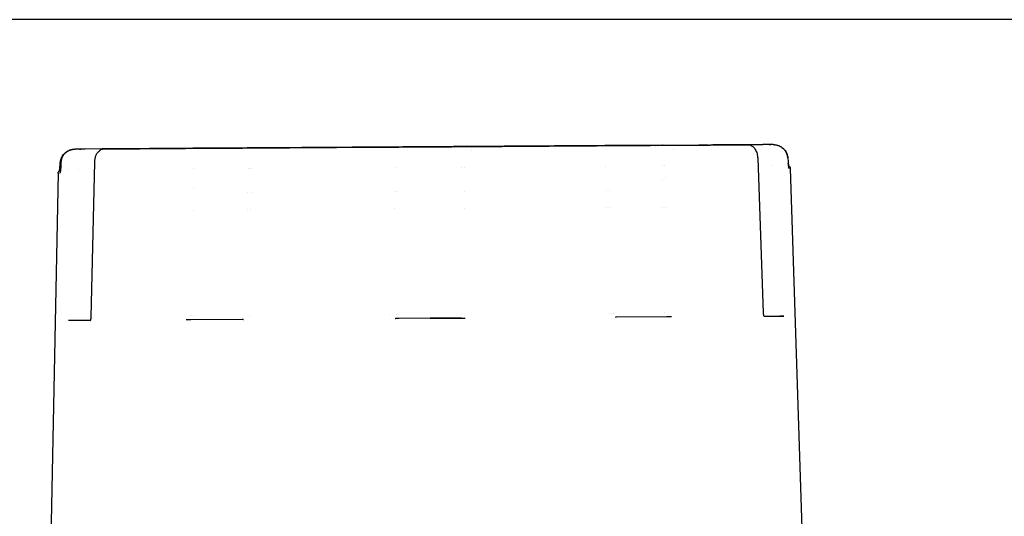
# Model space of a CAD drawing. Extents: x -89225 to 110569, y 13360 to 87647.
# Tile 311 of 478: x 37024 to 37167, y 84655 to 84727. Entities that reach past the tile are written whole.
import ezdxf

# ---------------------------------------------------------------- set-up
doc = ezdxf.new("R2010")
doc.units = 0
doc.layers.add('Iv-Lines 035', color=4, linetype='Continuous')

# ---------------------------------------------------------------- blocks, each defined once
blk = doc.blocks.new('Leidingwerk beluchtingsinstallatie')
for p, q in [((1288080.8, -919506.43), (1283586.48, -919506.43)), ((1284370.69, -919525.19), (1284430.73, -919524.8)), ((1284430.73, -919524.8), (1284379.2, -919525.14)), ((1284408.87, -919524.95), (1284429.5, -919524.81)), ((1284439.07, -919524.75), (1284410.28, -919524.94)), ((1284410.28, -919524.94), (1284430.72, -919524.8)), ((1284410.28, -919524.94), (1284428.39, -919524.82)), ((1284430.72, -919524.8), (1284428.39, -919524.82)), ((1284429.62, -919524.81), (1284437.35, -919524.76)), ((1284439.08, -919524.75), (1284430.73, -919524.8)), ((1284430.74, -919524.8), (1284439.08, -919524.75)), ((1284430.74, -919524.8), (1284430.82, -919524.8)), ((1284430.83, -919524.8), (1284439.07, -919524.75)), ((1284438.02, -919524.76), (1284437.35, -919524.76)), ((1284438.02, -919524.76), (1284439.07, -919524.75)), ((1284439.08, -919524.75), (1284451.2, -919524.67)), ((1284439.08, -919524.75), (1284445.76, -919524.71)), ((1284439.08, -919524.75), (1284445.76, -919524.71)), ((1284439.08, -919524.75), (1284445.76, -919524.71)), ((1284439.09, -919524.75), (1284446.42, -919524.7)), ((1284445.73, -919524.71), (1284445.79, -919524.71)), ((1284451.2, -919524.67), (1284446.42, -919524.7)), ((1284446.79, -919524.7), (1284450.8, -919524.67)), ((1284446.79, -919524.7), (1284450.66, -919524.67)), ((1284450.66, -919524.67), (1284451.53, -919524.67)), ((1284450.66, -919524.67), (1284450.96, -919524.67)), ((1284451.2, -919524.67), (1284451.21, -919524.67)), ((1284451.53, -919524.67), (1284451.21, -919524.67)), ((1284451.53, -919524.67), (1284451.31, -919524.67)), ((1284454.03, -919524.65), (1284451.55, -919524.67)), ((1284451.55, -919524.67), (1284453.71, -919524.65)), ((1284454.32, -919524.65), (1284453.71, -919524.65)), ((1284454.62, -919524.65), (1284454.03, -919524.65)), ((1284455.2, -919524.65), (1284454.63, -919524.65)), ((1284354.09, -919525.3), (1284353.51, -919525.31)), ((1284354.37, -919525.3), (1284353.55, -919525.31)), ((1284354.37, -919525.3), (1284354.09, -919525.3)), ((1284354.69, -919525.3), (1284354.39, -919525.3)), ((1284354.99, -919525.3), (1284354.39, -919525.3)), ((1284357.5, -919525.28), (1284354.69, -919525.3)), ((1284357.73, -919525.28), (1284354.99, -919525.3)), ((1284357.18, -919525.28), (1284357.48, -919525.28)), ((1284357.48, -919525.28), (1284357.49, -919525.28)), ((1284357.49, -919525.28), (1284357.73, -919525.28)), ((1284357.73, -919525.28), (1284357.5, -919525.28)), ((1284361.92, -919525.25), (1284357.75, -919525.28)), ((1284357.75, -919525.28), (1284361.92, -919525.25)), ((1284358.05, -919525.28), (1284357.75, -919525.28)), ((1284357.78, -919525.28), (1284357.75, -919525.28)), ((1284358.05, -919525.28), (1284358.04, -919525.28)), ((1284370.67, -919525.19), (1284358.05, -919525.28)), ((1284370.67, -919525.19), (1284362.66, -919525.25)), ((1284362.98, -919525.24), (1284362.93, -919525.24)), ((1284362.94, -919525.24), (1284369.63, -919525.2)), ((1284362.95, -919525.24), (1284370.68, -919525.19)), ((1284370.68, -919525.19), (1284362.95, -919525.24)), ((1284370.3, -919525.2), (1284369.63, -919525.2)), ((1284370.3, -919525.2), (1284370.68, -919525.19)), ((1284379.2, -919525.14), (1284370.69, -919525.19)), ((1284379.19, -919525.14), (1284370.69, -919525.19)), ((1284370.69, -919525.19), (1284379.19, -919525.14)), ((1284370.69, -919525.19), (1284377.89, -919525.15)), ((1284377.99, -919525.15), (1284377.89, -919525.15)), ((1284377.99, -919525.15), (1284398.43, -919525.01)), ((1284399.84, -919525), (1284379.21, -919525.14)), ((1284379.21, -919525.14), (1284399.84, -919525)), ((1284382.74, -919525.12), (1284379.21, -919525.14)), ((1284382.74, -919525.12), (1284399.84, -919525)), ((1284398.92, -919525.01), (1284408.39, -919524.95)), ((1284400.32, -919525), (1284399.85, -919525)), ((1284399.85, -919525), (1284400.32, -919525)), ((1284399.85, -919525), (1284400.32, -919525)), ((1284409.79, -919524.94), (1284400.32, -919525)), ((1284400.32, -919525), (1284410.26, -919524.94)), ((1284400.32, -919525), (1284400.7, -919525)), ((1284408.87, -919524.95), (1284408.39, -919524.95)), ((1284410.26, -919524.94), (1284409.79, -919524.94)), ((1284410.23, -919524.94), (1284410.26, -919524.94)), ((1284411.29, -919525.53), (1284411.29, -919525.53)), ((1284440.67, -919525.34), (1284440.67, -919525.34)), ((1284351.39, -919527.21), (1284351.39, -919527.21)), ((1284351.48, -919527.26), (1284351.47, -919527.43)), ((1284355.88, -919549.8), (1284356.39, -919527.23)), ((1284452.96, -919526.61), (1284453.76, -919549.17)), ((1284455.05, -919527.65), (1284455.05, -919527.65)), ((1284351.07, -919528.81), (1284349.79, -919593.83)), ((1284352.45, -919528.31), (1284352.45, -919528.31)), ((1284354.02, -919528.3), (1284354.02, -919528.3)), ((1284370.76, -919528.19), (1284370.76, -919528.19)), ((1284378.75, -919528.14), (1284378.75, -919528.14)), ((1284378.99, -919528.14), (1284378.99, -919528.14)), ((1284379.25, -919528.14), (1284379.25, -919528.14)), ((1284400.35, -919528), (1284400.35, -919528)), ((1284409.82, -919527.94), (1284409.82, -919527.94)), ((1284410.22, -919527.94), (1284410.22, -919527.94)), ((1284430.78, -919527.8), (1284430.78, -919527.8)), ((1284439.06, -919527.75), (1284439.06, -919527.75)), ((1284439.46, -919527.75), (1284439.46, -919527.75)), ((1284457.69, -919528.12), (1284459.81, -919593.12)), ((1284439.09, -919529.75), (1284439.09, -919529.75)), ((1284439.49, -919529.47), (1284439.49, -919529.47)), ((1284370.76, -919530.95), (1284370.76, -919530.95)), ((1284378.69, -919531.64), (1284378.69, -919531.64)), ((1284379.19, -919531.64), (1284379.19, -919531.64)), ((1284400.01, -919531.5), (1284400.01, -919531.5)), ((1284400.41, -919531.5), (1284400.41, -919531.5)), ((1284410.21, -919531.44), (1284410.21, -919531.44)), ((1284430.89, -919531.3), (1284430.89, -919531.3)), ((1284431.34, -919531.3), (1284431.34, -919531.3)), ((1284370.76, -919534.19), (1284370.76, -919534.19)), ((1284370.76, -919534.19), (1284370.76, -919534.19)), ((1284378.64, -919534.14), (1284378.64, -919534.14)), ((1284378.64, -919534.14), (1284378.64, -919534.14)), ((1284379.15, -919534.14), (1284379.15, -919534.14)), ((1284379.15, -919534.14), (1284379.15, -919534.14)), ((1284400.05, -919534), (1284400.05, -919534)), ((1284400.05, -919534), (1284400.05, -919534)), ((1284410.21, -919533.94), (1284410.21, -919533.94)), ((1284410.21, -919533.94), (1284410.21, -919533.94)), ((1284430.97, -919533.8), (1284430.97, -919533.8)), ((1284430.97, -919533.8), (1284430.97, -919533.8)), ((1284431.42, -919533.8), (1284431.42, -919533.8)), ((1284431.42, -919533.8), (1284431.42, -919533.8)), ((1284439.15, -919533.75), (1284439.15, -919533.75)), ((1284439.15, -919533.75), (1284439.15, -919533.75)), ((1284439.55, -919533.75), (1284439.55, -919533.75)), ((1284439.55, -919533.75), (1284439.55, -919533.75)), ((1284431.44, -919549.2), (1284431.44, -919549.2)), ((1284431.68, -919549.2), (1284431.68, -919549.2)), ((1284431.89, -919549.2), (1284431.89, -919549.2)), ((1284439.38, -919549.15), (1284439.38, -919549.15)), ((1284352.56, -919550.31), (1284352.57, -919550.31)), ((1284355.76, -919550.29), (1284352.57, -919550.31)), ((1284353.19, -919550.31), (1284352.57, -919550.31)), ((1284352.86, -919550.31), (1284352.86, -919550.31)), ((1284353.19, -919550.31), (1284352.86, -919550.31)), ((1284355.76, -919550.29), (1284353.19, -919550.31)), ((1284355.85, -919550.29), (1284355.85, -919550.29)), ((1284378, -919550.15), (1284369.74, -919550.2)), ((1284370.42, -919550.2), (1284369.74, -919550.2)), ((1284370.33, -919549.6), (1284370.33, -919549.6)), ((1284370.33, -919549.6), (1284370.33, -919549.6)), ((1284370.33, -919549.6), (1284370.33, -919549.6)), ((1284377.89, -919550.15), (1284370.42, -919550.2)), ((1284370.74, -919549.59), (1284370.74, -919549.59)), ((1284370.74, -919549.59), (1284370.74, -919549.59)), ((1284370.74, -919549.59), (1284370.74, -919549.59)), ((1284378, -919550.15), (1284377.89, -919550.15)), ((1284378.88, -919549.54), (1284378.88, -919549.54)), ((1284378.88, -919549.54), (1284378.88, -919549.54)), ((1284378.88, -919549.54), (1284378.88, -919549.54)), ((1284399.29, -919549.41), (1284399.29, -919549.41)), ((1284399.29, -919549.41), (1284399.29, -919549.41)), ((1284399.29, -919549.41), (1284399.29, -919549.41)), ((1284405.25, -919549.97), (1284400.19, -919550)), ((1284400.67, -919550), (1284400.19, -919550)), ((1284400.31, -919549.4), (1284400.31, -919549.4)), ((1284400.31, -919549.4), (1284400.31, -919549.4)), ((1284400.31, -919549.4), (1284400.31, -919549.4)), ((1284405.25, -919549.97), (1284400.67, -919550)), ((1284400.7, -919549.4), (1284400.7, -919549.4)), ((1284400.7, -919549.4), (1284400.7, -919549.4)), ((1284400.7, -919549.4), (1284400.7, -919549.4)), ((1284409.81, -919549.94), (1284405.25, -919549.97)), ((1284405.25, -919549.97), (1284410.3, -919549.94)), ((1284409.76, -919549.34), (1284409.76, -919549.34)), ((1284409.76, -919549.34), (1284409.76, -919549.34)), ((1284440.39, -919549.74), (1284432.31, -919549.79)), ((1284432.39, -919549.79), (1284432.31, -919549.79)), ((1284439.72, -919549.75), (1284432.39, -919549.79)), ((1284440.39, -919549.74), (1284439.72, -919549.75)), ((1284453.88, -919549.65), (1284456.17, -919549.64)), ((1284453.88, -919549.65), (1284456.78, -919549.64)), ((1284456.78, -919549.64), (1284456.17, -919549.64))]:
    blk.add_line(p, q)
for centre, major_axis, ratio, start_param, end_param in [((1284446.8, -919525.7), (-0.006, 1), 0.013791, 6.277401, 6.283184), ((1284456.92, -919527.38), (0.498, 0.044), 0.499529, 6.281973, 6.283186), ((1284351.82, -919528.07), (-0.499, 0.037), 0.499527, 6.283185, 6.284398), ((1284369.75, -919550.7), (-0.003, 0.5), 0.651348, 0.000002, 0.021848), ((1284400.2, -919550.5), (-0.003, 0.5), 0.080952, 0.000001, 0.018936), ((1284410.31, -919550.44), (-0.003, 0.5), 0.108413, 6.26422, 6.283184), ((1284440.4, -919550.24), (-0.003, 0.5), 0.672029, 6.261793, 6.283184), ((1284456.78, -919550.14), (-0.003, 0.5), 0.978952, 6.252596, 6.283179)]:
    blk.add_ellipse(centre, major_axis=major_axis, ratio=ratio, start_param=start_param, end_param=end_param)
for points, knots in [([(1284435.95, -919524.77), (1284435.83, -919524.77), (1284435.72, -919524.77), (1284435.22, -919524.78), (1284434.83, -919524.78), (1284434.04, -919524.78), (1284433.63, -919524.79), (1284432.81, -919524.79), (1284432.39, -919524.79), (1284431.76, -919524.8), (1284431.55, -919524.8), (1284431.14, -919524.8), (1284430.94, -919524.8), (1284430.74, -919524.8)], [0.19699719, 0.19699719, 0.19699719, 0.19699719, 0.20139901, 0.20139901, 0.21534422, 0.21534422, 0.22928886, 0.22928886, 0.24319861, 0.24319861, 0.25, 0.25, 0.25631834, 0.25631834, 0.25631834, 0.25631834]), ([(1284445.73, -919524.71), (1284445.64, -919524.71), (1284445.55, -919524.71), (1284445.32, -919524.71), (1284445.19, -919524.71), (1284444.9, -919524.71), (1284444.74, -919524.71), (1284444.52, -919524.71), (1284444.46, -919524.71), (1284444.41, -919524.72)], [0.00268009, 0.00268009, 0.00268009, 0.00268009, 0.01538086, 0.01538086, 0.03043584, 0.03043584, 0.04597964, 0.04597964, 0.0508122, 0.0508122, 0.0508122, 0.0508122]), ([(1284445.77, -919524.71), (1284445.79, -919524.71), (1284445.82, -919524.71), (1284445.91, -919524.71), (1284445.97, -919524.71), (1284446.12, -919524.7), (1284446.21, -919524.7), (1284446.4, -919524.7), (1284446.51, -919524.7), (1284446.68, -919524.7), (1284446.73, -919524.7), (1284446.79, -919524.7)], [0, 0, 0, 0, 0.0286008, 0.0286008, 0.0589705, 0.0589705, 0.0917237, 0.0917237, 0.1246575, 0.1246575, 0.1419144, 0.1419144, 0.1419144, 0.1419144]), ([(1284445.78, -919524.71), (1284445.79, -919524.71), (1284445.79, -919524.71), (1284445.8, -919524.71), (1284445.8, -919524.71), (1284445.81, -919524.71), (1284445.81, -919524.71), (1284445.81, -919524.71), (1284445.82, -919524.71), (1284445.82, -919524.71), (1284445.82, -919524.71), (1284445.82, -919524.71), (1284445.83, -919524.71), (1284445.84, -919524.71), (1284445.85, -919524.71), (1284445.86, -919524.71), (1284445.87, -919524.71), (1284445.87, -919524.71), (1284445.88, -919524.71), (1284445.88, -919524.71), (1284445.88, -919524.71), (1284445.88, -919524.71), (1284445.89, -919524.71), (1284445.89, -919524.71), (1284445.89, -919524.71), (1284445.9, -919524.71), (1284445.91, -919524.71), (1284445.93, -919524.71), (1284445.94, -919524.71), (1284445.96, -919524.71), (1284445.97, -919524.71), (1284445.99, -919524.71), (1284446, -919524.7), (1284446.02, -919524.7), (1284446.03, -919524.7), (1284446.04, -919524.7), (1284446.05, -919524.7), (1284446.06, -919524.7), (1284446.06, -919524.7), (1284446.07, -919524.7), (1284446.07, -919524.7), (1284446.07, -919524.7), (1284446.07, -919524.7), (1284446.08, -919524.7), (1284446.08, -919524.7), (1284446.08, -919524.7), (1284446.19, -919524.7), (1284446.31, -919524.7), (1284446.42, -919524.7)], [0, 0, 0, 0, 0.0625, 0.0625, 0.0625, 0.09375, 0.09375, 0.09375, 0.109375, 0.109375, 0.109375, 0.125, 0.125, 0.125, 0.1875, 0.1875, 0.1875, 0.21875, 0.21875, 0.21875, 0.234375, 0.234375, 0.234375, 0.25, 0.25, 0.25, 0.3125, 0.3125, 0.3125, 0.375, 0.375, 0.375, 0.4375, 0.4375, 0.4375, 0.46875, 0.46875, 0.46875, 0.484375, 0.484375, 0.484375, 0.4921875, 0.4921875, 0.4921875, 0.5, 0.5, 0.5, 0.7409073, 0.7409073, 0.7409073, 0.7409073]), ([(1284451.54, -919524.67), (1284451.7, -919524.67), (1284451.87, -919524.71), (1284452.18, -919524.87), (1284452.32, -919524.98), (1284452.56, -919525.26), (1284452.67, -919525.44), (1284452.84, -919525.85), (1284452.9, -919526.08), (1284452.95, -919526.41), (1284452.95, -919526.51), (1284452.96, -919526.61)], [0, 0, 0, 0, 0.0721728, 0.0721728, 0.1415364, 0.1415364, 0.2168902, 0.2168902, 0.2897453, 0.2897453, 0.3190005, 0.3190005, 0.3190005, 0.3190005]), ([(1284455.2, -919524.65), (1284455.21, -919524.65), (1284455.23, -919524.65), (1284455.27, -919524.65), (1284455.31, -919524.65), (1284455.39, -919524.65), (1284455.43, -919524.66), (1284455.52, -919524.67), (1284455.55, -919524.67), (1284455.59, -919524.68), (1284455.6, -919524.68), (1284455.61, -919524.68), (1284455.62, -919524.68), (1284455.64, -919524.69), (1284455.65, -919524.69), (1284455.71, -919524.7), (1284455.76, -919524.71), (1284455.83, -919524.73), (1284455.87, -919524.74), (1284455.91, -919524.76), (1284455.91, -919524.76), (1284455.92, -919524.76), (1284455.93, -919524.76), (1284455.95, -919524.77), (1284455.96, -919524.77), (1284456.01, -919524.79), (1284456.06, -919524.81), (1284456.14, -919524.85), (1284456.18, -919524.87), (1284456.24, -919524.9), (1284456.25, -919524.9), (1284456.26, -919524.91), (1284456.27, -919524.91), (1284456.28, -919524.92), (1284456.3, -919524.93), (1284456.32, -919524.94), (1284456.34, -919524.95), (1284456.36, -919524.96)], [0, 0, 0, 0, 0.0047356, 0.0047356, 0.0150859, 0.0150859, 0.0306152, 0.0306152, 0.04226, 0.04226, 0.0444428, 0.0444428, 0.0460799, 0.0460799, 0.0509915, 0.0509915, 0.0657316, 0.0657316, 0.0767851, 0.0767851, 0.0788571, 0.0788571, 0.0804111, 0.0804111, 0.0850733, 0.0850733, 0.0990671, 0.0990671, 0.1142962, 0.1142962, 0.1181219, 0.1181219, 0.1195574, 0.1195574, 0.1238642, 0.1238642, 0.1296115, 0.1296115, 0.1296115, 0.1296115]), ([(1284351.38, -919527.24), (1284351.38, -919527.21), (1284351.39, -919527.18), (1284351.39, -919527.12), (1284351.4, -919527.1), (1284351.41, -919527.01), (1284351.43, -919526.95), (1284351.47, -919526.78), (1284351.5, -919526.68), (1284351.56, -919526.56), (1284351.57, -919526.53), (1284351.62, -919526.43), (1284351.66, -919526.35), (1284351.85, -919526.07), (1284352.02, -919525.89), (1284352.26, -919525.7), (1284352.31, -919525.67), (1284352.36, -919525.64)], [0, 0, 0, 0, 0.0099156, 0.0099156, 0.0173516, 0.0173516, 0.0396809, 0.0396809, 0.073222, 0.073222, 0.082736, 0.082736, 0.1113243, 0.1113243, 0.1883048, 0.1883048, 0.206367, 0.206367, 0.206367, 0.206367]), ([(1284352.05, -919525.92), (1284352, -919525.97), (1284351.96, -919526.02), (1284351.88, -919526.12), (1284351.84, -919526.17), (1284351.78, -919526.27), (1284351.75, -919526.32), (1284351.7, -919526.41), (1284351.68, -919526.45), (1284351.65, -919526.51), (1284351.64, -919526.53), (1284351.63, -919526.57), (1284351.61, -919526.6), (1284351.59, -919526.68), (1284351.57, -919526.72), (1284351.54, -919526.81), (1284351.53, -919526.86), (1284351.51, -919526.95), (1284351.51, -919527), (1284351.49, -919527.09), (1284351.49, -919527.14), (1284351.48, -919527.21), (1284351.48, -919527.24), (1284351.48, -919527.27)], [0, 0, 0, 0, 0.109732, 0.109732, 0.218664, 0.218664, 0.314351, 0.314351, 0.408871, 0.408871, 0.438929, 0.438929, 0.5, 0.5, 0.599597, 0.599597, 0.704499, 0.704499, 0.812675, 0.812675, 0.926395, 0.926395, 1, 1, 1, 1]), ([(1284351.48, -919527.26), (1284351.48, -919527.21), (1284351.48, -919527.16), (1284351.5, -919526.96), (1284351.54, -919526.8), (1284351.66, -919526.46), (1284351.76, -919526.26), (1284351.94, -919526.03), (1284351.99, -919525.97), (1284352.05, -919525.92)], [0, 0, 0, 0, 0.0152898, 0.0152898, 0.0614307, 0.0614307, 0.126132, 0.126132, 0.1489345, 0.1489345, 0.1489345, 0.1489345]), ([(1284352.05, -919525.92), (1284352.08, -919525.88), (1284352.12, -919525.85), (1284352.17, -919525.8), (1284352.18, -919525.79), (1284352.2, -919525.78), (1284352.21, -919525.77), (1284352.23, -919525.75), (1284352.25, -919525.74), (1284352.32, -919525.69), (1284352.37, -919525.65), (1284352.46, -919525.6), (1284352.5, -919525.57), (1284352.56, -919525.55), (1284352.57, -919525.54), (1284352.59, -919525.53), (1284352.6, -919525.52), (1284352.61, -919525.52), (1284352.61, -919525.52), (1284352.63, -919525.51), (1284352.64, -919525.5), (1284352.69, -919525.48), (1284352.73, -919525.46), (1284352.8, -919525.44), (1284352.83, -919525.43), (1284352.88, -919525.41), (1284352.91, -919525.4), (1284352.94, -919525.39), (1284352.95, -919525.39), (1284352.98, -919525.38), (1284353.01, -919525.37), (1284353.11, -919525.35), (1284353.19, -919525.34), (1284353.36, -919525.31), (1284353.45, -919525.31), (1284353.55, -919525.31)], [0, 0, 0, 0, 0.015163, 0.015163, 0.0208452, 0.0208452, 0.0229758, 0.0229758, 0.0293686, 0.0293686, 0.0485722, 0.0485722, 0.0626853, 0.0626853, 0.0679741, 0.0679741, 0.0699573, 0.0699573, 0.0714446, 0.0714446, 0.0759069, 0.0759069, 0.0892995, 0.0892995, 0.0993411, 0.0993411, 0.1068716, 0.1068716, 0.1096953, 0.1096953, 0.1181673, 0.1181673, 0.1436123, 0.1436123, 0.1741079, 0.1741079, 0.1741079, 0.1741079]), ([(1284352.36, -919525.64), (1284352.38, -919525.62), (1284352.4, -919525.61), (1284352.43, -919525.59), (1284352.44, -919525.59), (1284352.45, -919525.58), (1284352.45, -919525.58), (1284352.48, -919525.57), (1284352.5, -919525.56), (1284352.58, -919525.51), (1284352.65, -919525.48), (1284352.73, -919525.45), (1284352.76, -919525.44), (1284352.79, -919525.43), (1284352.79, -919525.43), (1284352.81, -919525.42), (1284352.82, -919525.42), (1284352.88, -919525.4), (1284352.92, -919525.39), (1284352.99, -919525.37), (1284353.02, -919525.36), (1284353.06, -919525.35), (1284353.07, -919525.35), (1284353.09, -919525.35), (1284353.1, -919525.35), (1284353.14, -919525.34), (1284353.16, -919525.33), (1284353.27, -919525.32), (1284353.35, -919525.31), (1284353.46, -919525.31), (1284353.48, -919525.31), (1284353.51, -919525.31)], [0.0000058, 0.0000058, 0.0000058, 0.0000058, 0.0085485, 0.0085485, 0.0101511, 0.0101511, 0.0125549, 0.0125549, 0.0197673, 0.0197673, 0.0414315, 0.0414315, 0.0495458, 0.0495458, 0.0510669, 0.0510669, 0.0556306, 0.0556306, 0.0693266, 0.0693266, 0.0795963, 0.0795963, 0.0834468, 0.0834468, 0.0863347, 0.0863347, 0.0949993, 0.0949993, 0.1210227, 0.1210227, 0.1295996, 0.1295996, 0.1295996, 0.1295996]), ([(1284356.39, -919527.23), (1284356.4, -919527.07), (1284356.41, -919526.9), (1284356.47, -919526.58), (1284356.52, -919526.43), (1284356.63, -919526.13), (1284356.7, -919525.98), (1284356.9, -919525.69), (1284357.03, -919525.55), (1284357.34, -919525.35), (1284357.51, -919525.29), (1284357.7, -919525.28), (1284357.72, -919525.28), (1284357.73, -919525.28)], [0, 0, 0, 0, 0.0495898, 0.0495898, 0.1001398, 0.1001398, 0.1591346, 0.1591346, 0.2333671, 0.2333671, 0.3098686, 0.3098686, 0.3180241, 0.3180241, 0.3180241, 0.3180241]), ([(1284361.92, -919525.25), (1284362.03, -919525.25), (1284362.14, -919525.25), (1284362.35, -919525.25), (1284362.45, -919525.25), (1284362.64, -919525.25), (1284362.72, -919525.25), (1284362.85, -919525.24), (1284362.89, -919525.24), (1284362.93, -919525.24), (1284362.93, -919525.24), (1284362.94, -919525.24)], [0, 0, 0, 0, 0.0329142, 0.0329142, 0.0670863, 0.0670863, 0.1011401, 0.1011401, 0.133768, 0.133768, 0.1418273, 0.1418273, 0.1418273, 0.1418273]), ([(1284364.34, -919525.24), (1284364.28, -919525.24), (1284364.23, -919525.24), (1284364.01, -919525.24), (1284363.85, -919525.24), (1284363.56, -919525.24), (1284363.43, -919525.24), (1284363.19, -919525.24), (1284363.08, -919525.24), (1284362.98, -919525.24)], [0.94834497, 0.94834497, 0.94834497, 0.94834497, 0.953125, 0.953125, 0.96817912, 0.96817912, 0.98322814, 0.98322814, 0.99743873, 0.99743873, 0.99743873, 0.99743873]), ([(1284379.19, -919525.14), (1284378.8, -919525.14), (1284378.41, -919525.14), (1284377.82, -919525.15), (1284377.6, -919525.15), (1284376.96, -919525.15), (1284376.54, -919525.16), (1284375.72, -919525.16), (1284375.31, -919525.16), (1284374.85, -919525.17), (1284374.78, -919525.17), (1284374.7, -919525.17)], [0.73116142, 0.73116142, 0.73116142, 0.73116142, 0.74319861, 0.74319861, 0.75, 0.75, 0.76366228, 0.76366228, 0.77736839, 0.77736839, 0.77982098, 0.77982098, 0.77982098, 0.77982098]), ([(1284410.23, -919524.94), (1284410, -919524.94), (1284409.77, -919524.94), (1284408.98, -919524.95), (1284408.42, -919524.95), (1284407.27, -919524.96), (1284406.69, -919524.96), (1284405.53, -919524.97), (1284404.95, -919524.97), (1284403.8, -919524.98), (1284403.23, -919524.98), (1284402.1, -919524.99), (1284401.55, -919524.99), (1284400.9, -919525), (1284400.8, -919525), (1284400.7, -919525)], [0.44694497, 0.44694497, 0.44694497, 0.44694497, 0.453125, 0.453125, 0.46853865, 0.46853865, 0.48426932, 0.48426932, 0.5, 0.5, 0.51538086, 0.51538086, 0.53043423, 0.53043423, 0.533064, 0.533064, 0.533064, 0.533064]), ([(1284456.36, -919524.96), (1284456.54, -919525.08), (1284456.71, -919525.23), (1284456.93, -919525.47), (1284456.99, -919525.56), (1284457.08, -919525.71), (1284457.11, -919525.76), (1284457.15, -919525.83), (1284457.16, -919525.85), (1284457.19, -919525.93), (1284457.22, -919525.99), (1284457.27, -919526.13), (1284457.29, -919526.21), (1284457.33, -919526.38), (1284457.34, -919526.46), (1284457.35, -919526.55)], [0.0000058, 0.0000058, 0.0000058, 0.0000058, 0.0684543, 0.0684543, 0.1035466, 0.1035466, 0.1223979, 0.1223979, 0.1294624, 0.1294624, 0.1506745, 0.1506745, 0.1783726, 0.1783726, 0.2064443, 0.2064443, 0.2064443, 0.2064443]), ([(1284457.35, -919526.58), (1284457.35, -919526.54), (1284457.34, -919526.51), (1284457.33, -919526.43), (1284457.33, -919526.4), (1284457.31, -919526.32), (1284457.31, -919526.28), (1284457.29, -919526.21), (1284457.28, -919526.18), (1284457.27, -919526.14), (1284457.26, -919526.13), (1284457.26, -919526.12), (1284457.26, -919526.12), (1284457.24, -919526.06), (1284457.22, -919526.01), (1284457.19, -919525.93), (1284457.18, -919525.91), (1284457.16, -919525.87), (1284457.16, -919525.86), (1284457.14, -919525.82), (1284457.13, -919525.8), (1284457.11, -919525.77), (1284457.1, -919525.75), (1284457.08, -919525.72), (1284457.07, -919525.7), (1284457.06, -919525.68), (1284457.06, -919525.68), (1284457.04, -919525.64), (1284457.01, -919525.6), (1284456.96, -919525.53), (1284456.94, -919525.5), (1284456.88, -919525.43), (1284456.85, -919525.39), (1284456.81, -919525.34), (1284456.79, -919525.32), (1284456.77, -919525.3), (1284456.76, -919525.29), (1284456.74, -919525.27), (1284456.74, -919525.27), (1284456.73, -919525.26), (1284456.73, -919525.26), (1284456.69, -919525.22), (1284456.65, -919525.18), (1284456.57, -919525.12), (1284456.53, -919525.09), (1284456.45, -919525.03), (1284456.41, -919525), (1284456.37, -919524.97), (1284456.37, -919524.97), (1284456.36, -919524.97)], [0, 0, 0, 0, 0.067344, 0.067344, 0.125, 0.125, 0.186826, 0.186826, 0.234375, 0.234375, 0.243893, 0.243893, 0.25, 0.25, 0.338761, 0.338761, 0.375, 0.375, 0.40625, 0.40625, 0.4375, 0.4375, 0.466272, 0.466272, 0.494597, 0.494597, 0.5, 0.5, 0.5625, 0.5625, 0.625, 0.625, 0.6875, 0.6875, 0.71875, 0.71875, 0.734375, 0.734375, 0.745258, 0.745258, 0.75, 0.75, 0.828515, 0.828515, 0.909572, 0.909572, 0.994706, 0.994706, 1, 1, 1, 1]), ([(1284351.48, -919527.44), (1284351.47, -919527.49), (1284351.47, -919527.53), (1284351.47, -919527.58), (1284351.47, -919527.63), (1284351.47, -919527.67), (1284351.46, -919527.71), (1284351.46, -919527.76), (1284351.46, -919527.8), (1284351.46, -919527.84), (1284351.45, -919527.89), (1284351.45, -919527.93), (1284351.45, -919527.97), (1284351.44, -919528.01), (1284351.44, -919528.05), (1284351.44, -919528.09), (1284351.43, -919528.12), (1284351.43, -919528.16), (1284351.43, -919528.2), (1284351.42, -919528.23), (1284351.42, -919528.26), (1284351.41, -919528.3), (1284351.41, -919528.33), (1284351.41, -919528.36), (1284351.4, -919528.39), (1284351.4, -919528.4), (1284351.4, -919528.41), (1284351.4, -919528.41), (1284351.4, -919528.44), (1284351.39, -919528.47), (1284351.39, -919528.49), (1284351.39, -919528.49), (1284351.39, -919528.5), (1284351.39, -919528.5), (1284351.38, -919528.51), (1284351.38, -919528.52), (1284351.38, -919528.53), (1284351.38, -919528.55), (1284351.38, -919528.57), (1284351.37, -919528.58), (1284351.37, -919528.6), (1284351.36, -919528.62), (1284351.36, -919528.64), (1284351.36, -919528.66), (1284351.35, -919528.67), (1284351.35, -919528.69), (1284351.35, -919528.69), (1284351.35, -919528.7), (1284351.34, -919528.7), (1284351.34, -919528.72), (1284351.33, -919528.73), (1284351.33, -919528.75), (1284351.33, -919528.75), (1284351.33, -919528.75), (1284351.33, -919528.75), (1284351.33, -919528.76), (1284351.32, -919528.77), (1284351.32, -919528.78), (1284351.31, -919528.78), (1284351.31, -919528.79), (1284351.31, -919528.79), (1284351.3, -919528.8), (1284351.3, -919528.8), (1284351.3, -919528.8), (1284351.29, -919528.81), (1284351.29, -919528.81), (1284351.29, -919528.81)], [0, 0, 0, 0, 0.066069, 0.066069, 0.066069, 0.125, 0.125, 0.125, 0.1875, 0.1875, 0.1875, 0.25, 0.25, 0.25, 0.308092, 0.308092, 0.308092, 0.367478, 0.367478, 0.367478, 0.42697, 0.42697, 0.42697, 0.485725, 0.485725, 0.485725, 0.5, 0.5, 0.5, 0.553716, 0.553716, 0.553716, 0.5625, 0.5625, 0.5625, 0.585938, 0.585938, 0.585938, 0.626953, 0.626953, 0.626953, 0.680304, 0.680304, 0.680304, 0.73266, 0.73266, 0.73266, 0.75, 0.75, 0.75, 0.807688, 0.807688, 0.807688, 0.8125, 0.8125, 0.8125, 0.870385, 0.870385, 0.870385, 0.90625, 0.90625, 0.90625, 0.962511, 0.962511, 0.962511, 1, 1, 1, 1]), ([(1284351.36, -919528.59), (1284351.36, -919528.59), (1284351.36, -919528.59), (1284351.36, -919528.59), (1284351.36, -919528.58), (1284351.37, -919528.54), (1284351.38, -919528.51), (1284351.39, -919528.42), (1284351.4, -919528.35), (1284351.42, -919528.18), (1284351.43, -919528.07), (1284351.45, -919527.83), (1284351.46, -919527.69), (1284351.47, -919527.51), (1284351.47, -919527.47), (1284351.47, -919527.43)], [0.0759389, 0.0759389, 0.0759389, 0.0759389, 0.0809449, 0.0809449, 0.0959413, 0.0959413, 0.1185721, 0.1185721, 0.1509462, 0.1509462, 0.1899691, 0.1899691, 0.2333106, 0.2333106, 0.2452867, 0.2452867, 0.2452867, 0.2452867]), ([(1284457.42, -919527.34), (1284457.44, -919527.47), (1284457.45, -919527.59), (1284457.47, -919527.78), (1284457.49, -919527.85), (1284457.5, -919527.92), (1284457.5, -919527.93), (1284457.5, -919527.93), (1284457.5, -919527.93), (1284457.5, -919527.93)], [0, 0, 0, 0, 0.0453166, 0.0453166, 0.0893765, 0.0893765, 0.1073029, 0.1073029, 0.1107267, 0.1107267, 0.1107267, 0.1107267]), ([(1284457.56, -919528.12), (1284457.55, -919528.12), (1284457.55, -919528.12), (1284457.55, -919528.12), (1284457.55, -919528.11), (1284457.55, -919528.11), (1284457.55, -919528.11), (1284457.55, -919528.11), (1284457.55, -919528.11), (1284457.54, -919528.11), (1284457.54, -919528.1), (1284457.53, -919528.09), (1284457.52, -919528.07), (1284457.52, -919528.06), (1284457.52, -919528.05), (1284457.52, -919528.04), (1284457.51, -919528.03), (1284457.51, -919528.02), (1284457.51, -919528.01), (1284457.5, -919527.98), (1284457.5, -919527.95), (1284457.49, -919527.92), (1284457.49, -919527.9), (1284457.48, -919527.88), (1284457.48, -919527.86), (1284457.48, -919527.85), (1284457.48, -919527.83), (1284457.47, -919527.81), (1284457.46, -919527.75), (1284457.45, -919527.68), (1284457.45, -919527.61), (1284457.44, -919527.53), (1284457.43, -919527.45), (1284457.42, -919527.37)], [0, 0, 0, 0, 0.0082749, 0.0082749, 0.0082749, 0.011378, 0.011378, 0.011378, 0.0140932, 0.0140932, 0.0140932, 0.0330997, 0.0330997, 0.0330997, 0.0402011, 0.0402011, 0.0402011, 0.0455271, 0.0455271, 0.0455271, 0.0615053, 0.0615053, 0.0615053, 0.0685944, 0.0685944, 0.0685944, 0.0756835, 0.0756835, 0.0756835, 0.0968638, 0.0968638, 0.0968638, 0.1180442, 0.1180442, 0.1180442, 0.1180442]), ([(1284351.07, -919528.81), (1284351.07, -919528.8), (1284351.07, -919528.8), (1284351.07, -919528.78), (1284351.07, -919528.76), (1284351.08, -919528.69), (1284351.1, -919528.65), (1284351.14, -919528.55), (1284351.17, -919528.51), (1284351.24, -919528.43), (1284351.29, -919528.4), (1284351.36, -919528.36), (1284351.38, -919528.35), (1284351.4, -919528.35)], [0, 0, 0, 0, 0.00163346, 0.00163346, 0.0065391, 0.0065391, 0.02140342, 0.02140342, 0.03737195, 0.03737195, 0.05330246, 0.05330246, 0.0605014, 0.0605014, 0.0605014, 0.0605014]), ([(1284351.28, -919528.41), (1284351.29, -919528.37), (1284351.29, -919528.32), (1284351.31, -919528.2), (1284351.31, -919528.12), (1284351.32, -919528.03)], [0.13801514, 0.13801514, 0.13801514, 0.13801514, 0.15748309, 0.15748309, 0.18883544, 0.18883544, 0.18883544, 0.18883544]), ([(1284457.47, -919527.72), (1284457.49, -919527.73), (1284457.51, -919527.75), (1284457.57, -919527.81), (1284457.61, -919527.86), (1284457.65, -919527.94), (1284457.66, -919527.97), (1284457.68, -919528.04), (1284457.69, -919528.08), (1284457.69, -919528.12)], [0.06391358, 0.06391358, 0.06391358, 0.06391358, 0.07165275, 0.07165275, 0.08974311, 0.08974311, 0.10017797, 0.10017797, 0.11110572, 0.11110572, 0.11110572, 0.11110572]), ([(1284453.76, -919549.17), (1284453.76, -919549.21), (1284453.77, -919549.26), (1284453.78, -919549.35), (1284453.78, -919549.39), (1284453.8, -919549.47), (1284453.82, -919549.51), (1284453.84, -919549.58), (1284453.86, -919549.61), (1284453.89, -919549.66), (1284453.9, -919549.68), (1284453.91, -919549.69), (1284453.91, -919549.69), (1284453.91, -919549.69)], [0.00000125, 0.00000125, 0.00000125, 0.00000125, 0.01376816, 0.01376816, 0.02752616, 0.02752616, 0.04294032, 0.04294032, 0.06162676, 0.06162676, 0.08247518, 0.08247518, 0.09235924, 0.09235924, 0.09235924, 0.09235924]), ([(1284355.74, -919550.32), (1284355.74, -919550.32), (1284355.74, -919550.32), (1284355.74, -919550.31), (1284355.75, -919550.31), (1284355.77, -919550.28), (1284355.79, -919550.25), (1284355.82, -919550.17), (1284355.84, -919550.12), (1284355.86, -919550.04), (1284355.86, -919550.02), (1284355.87, -919549.94), (1284355.88, -919549.89), (1284355.88, -919549.82), (1284355.88, -919549.81), (1284355.88, -919549.8)], [0.05045364, 0.05045364, 0.05045364, 0.05045364, 0.05611525, 0.05611525, 0.07144409, 0.07144409, 0.09438456, 0.09438456, 0.11468041, 0.11468041, 0.1240424, 0.1240424, 0.13998954, 0.13998954, 0.14317723, 0.14317723, 0.14317723, 0.14317723]), ([(1284369.72, -919550.2), (1284369.72, -919550.2), (1284369.72, -919550.2), (1284369.72, -919550.2), (1284369.73, -919550.2), (1284369.73, -919550.2), (1284369.73, -919550.2), (1284369.74, -919550.2)], [0, 0, 0, 0, 0.000036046, 0.000036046, 0.000800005, 0.000800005, 0.002129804, 0.002129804, 0.002129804, 0.002129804]), ([(1284400.16, -919550), (1284400.16, -919550), (1284400.16, -919550), (1284400.16, -919550), (1284400.17, -919550), (1284400.18, -919550), (1284400.19, -919550), (1284400.19, -919550)], [0, 0, 0, 0, 0.000024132, 0.000024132, 0.000800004, 0.000800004, 0.00310436, 0.00310436, 0.00310436, 0.00310436]), ([(1284432.24, -919549.79), (1284432.24, -919549.79), (1284432.24, -919549.79), (1284432.25, -919549.79), (1284432.26, -919549.79), (1284432.27, -919549.79), (1284432.29, -919549.79), (1284432.3, -919549.79)], [0, 0, 0, 0, 0.000800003, 0.000800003, 0.003200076, 0.003200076, 0.008822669, 0.008822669, 0.008822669, 0.008822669])]:
    blk.add_open_spline(points, degree=3, knots=knots)
for points in [[(1284438.02, -919524.76), (1284438.02, -919524.76), (1284438.02, -919524.76), (1284438.02, -919524.76)], [(1284438.02, -919524.76), (1284438.03, -919524.76), (1284438.03, -919524.76), (1284438.04, -919524.76)], [(1284439.08, -919524.75), (1284439.1, -919524.75), (1284439.12, -919524.75), (1284439.14, -919524.75)], [(1284450.96, -919524.67), (1284450.96, -919524.67), (1284450.97, -919524.67), (1284450.97, -919524.67)], [(1284450.97, -919524.67), (1284450.97, -919524.67), (1284450.98, -919524.67), (1284450.98, -919524.67)], [(1284451.54, -919524.67), (1284451.54, -919524.67), (1284451.53, -919524.67), (1284451.53, -919524.67)], [(1284454.32, -919524.65), (1284454.32, -919524.65), (1284454.32, -919524.65), (1284454.32, -919524.65)], [(1284454.32, -919524.65), (1284454.33, -919524.65), (1284454.33, -919524.65), (1284454.34, -919524.65)], [(1284454.62, -919524.65), (1284454.62, -919524.65), (1284454.62, -919524.65), (1284454.62, -919524.65)], [(1284454.62, -919524.65), (1284454.62, -919524.65), (1284454.62, -919524.65), (1284454.63, -919524.65)], [(1284454.62, -919524.65), (1284454.69, -919524.65), (1284454.76, -919524.65), (1284454.83, -919524.66)], [(1284455.16, -919524.65), (1284455.16, -919524.65), (1284455.17, -919524.65), (1284455.17, -919524.65)], [(1284352.05, -919525.92), (1284352.05, -919525.92), (1284352.05, -919525.92), (1284352.05, -919525.92)], [(1284353.51, -919525.31), (1284353.51, -919525.31), (1284353.51, -919525.31), (1284353.51, -919525.31)], [(1284353.55, -919525.31), (1284353.54, -919525.31), (1284353.54, -919525.31), (1284353.53, -919525.31)], [(1284354.08, -919525.3), (1284354.08, -919525.3), (1284354.08, -919525.3), (1284354.09, -919525.3)], [(1284354.09, -919525.3), (1284354.09, -919525.3), (1284354.09, -919525.3), (1284354.09, -919525.3)], [(1284354.2, -919525.31), (1284354.26, -919525.3), (1284354.32, -919525.3), (1284354.38, -919525.3)], [(1284354.38, -919525.3), (1284354.39, -919525.3), (1284354.39, -919525.3), (1284354.39, -919525.3)], [(1284354.38, -919525.3), (1284354.38, -919525.3), (1284354.39, -919525.3), (1284354.39, -919525.3)], [(1284357.16, -919525.28), (1284357.16, -919525.28), (1284357.16, -919525.28), (1284357.17, -919525.28)], [(1284357.17, -919525.28), (1284357.17, -919525.28), (1284357.17, -919525.28), (1284357.18, -919525.28)], [(1284357.49, -919525.28), (1284357.49, -919525.28), (1284357.49, -919525.28), (1284357.48, -919525.28)], [(1284357.75, -919525.28), (1284357.74, -919525.28), (1284357.74, -919525.28), (1284357.73, -919525.28)], [(1284358.05, -919525.28), (1284358.04, -919525.28), (1284358.04, -919525.28), (1284358.04, -919525.28)], [(1284369.62, -919525.2), (1284369.62, -919525.2), (1284369.63, -919525.2), (1284369.63, -919525.2)], [(1284369.63, -919525.2), (1284369.63, -919525.2), (1284369.63, -919525.2), (1284369.63, -919525.2)], [(1284370.62, -919525.2), (1284370.64, -919525.19), (1284370.66, -919525.19), (1284370.69, -919525.19)], [(1284398.43, -919525.01), (1284398.44, -919525.01), (1284398.44, -919525.01), (1284398.44, -919525.01)], [(1284398.43, -919525.01), (1284398.43, -919525.01), (1284398.44, -919525.01), (1284398.44, -919525.01)], [(1284410.27, -919524.94), (1284410.28, -919524.94), (1284410.28, -919524.94), (1284410.29, -919524.94)], [(1284351.32, -919528.02), (1284351.34, -919527.76), (1284351.36, -919527.5), (1284351.38, -919527.24)], [(1284351.47, -919527.43), (1284351.47, -919527.43), (1284351.47, -919527.43), (1284351.47, -919527.43)], [(1284356.39, -919527.23), (1284356.39, -919527.23), (1284356.39, -919527.23), (1284356.39, -919527.23)], [(1284452.96, -919526.61), (1284452.96, -919526.61), (1284452.96, -919526.61), (1284452.96, -919526.61)], [(1284457.35, -919526.56), (1284457.38, -919526.82), (1284457.4, -919527.08), (1284457.42, -919527.34)], [(1284369.74, -919550.2), (1284369.74, -919550.2), (1284369.74, -919550.2), (1284369.73, -919550.2)], [(1284378, -919550.15), (1284378.02, -919550.15), (1284378.04, -919550.15), (1284378.06, -919550.14)], [(1284400.19, -919550), (1284400.19, -919550), (1284400.19, -919550), (1284400.19, -919550)], [(1284410.31, -919549.94), (1284410.31, -919549.94), (1284410.3, -919549.94), (1284410.3, -919549.94)], [(1284410.31, -919549.94), (1284410.32, -919549.94), (1284410.33, -919549.94), (1284410.34, -919549.94)], [(1284432.3, -919549.79), (1284432.28, -919549.79), (1284432.26, -919549.79), (1284432.24, -919549.79)], [(1284440.4, -919549.74), (1284440.4, -919549.74), (1284440.4, -919549.74), (1284440.39, -919549.74)], [(1284440.4, -919549.74), (1284440.4, -919549.74), (1284440.41, -919549.74), (1284440.41, -919549.74)], [(1284453.8, -919549.66), (1284453.8, -919549.66), (1284453.8, -919549.66), (1284453.8, -919549.66)], [(1284456.78, -919549.64), (1284456.78, -919549.64), (1284456.78, -919549.64), (1284456.78, -919549.64)], [(1284456.79, -919549.64), (1284456.79, -919549.64), (1284456.79, -919549.64), (1284456.78, -919549.64)]]:
    blk.add_open_spline(points, degree=3)

msp = doc.modelspace()

# ---------------------------------------------------------------- block references
at = {"layer": 'Iv-Lines 035'}
msp.add_blockref('Leidingwerk beluchtingsinstallatie', (-1247321.42, 1004233.53), dxfattribs=at)

doc.saveas('drawing.dxf')
